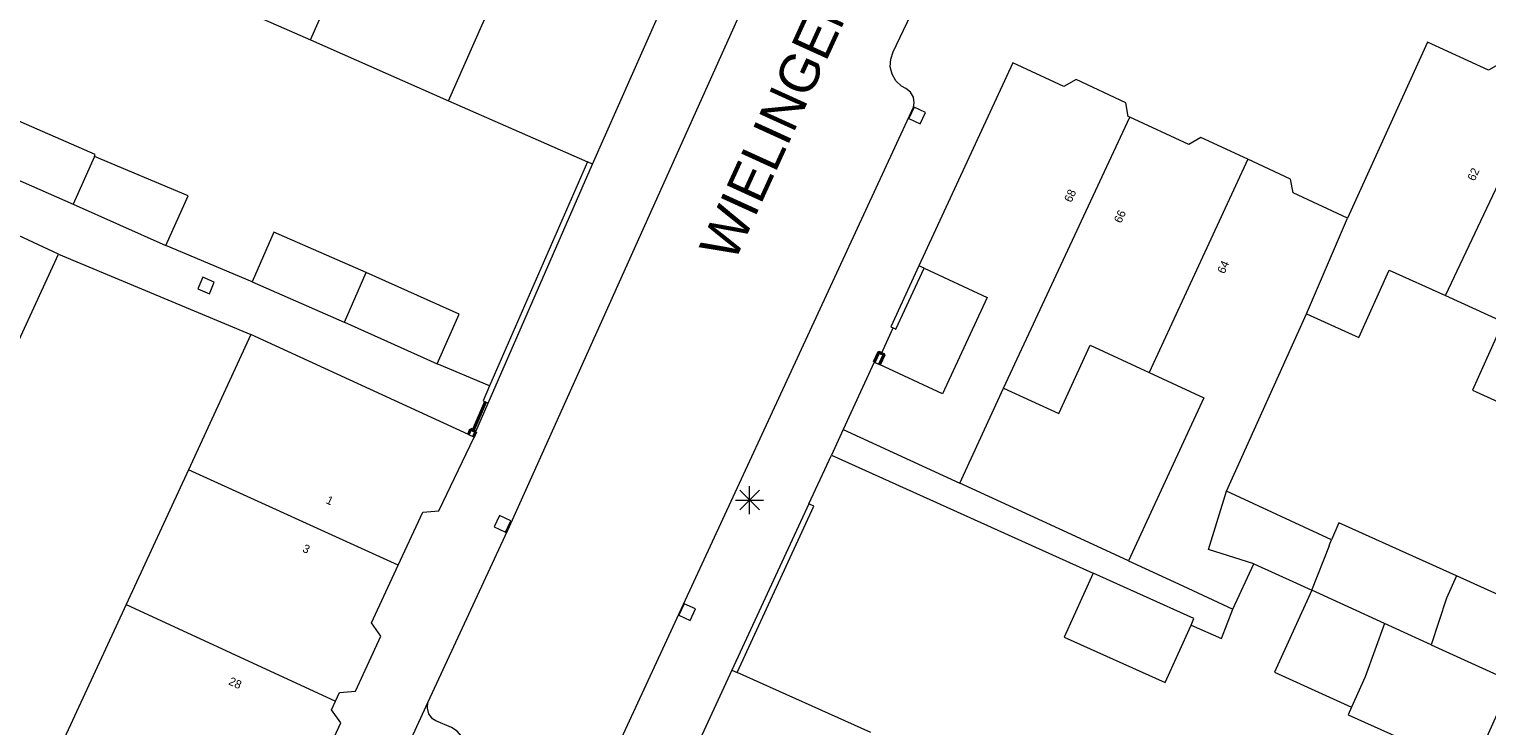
# Model space of a CAD drawing. Header units: metres. Extents: x 135779 to 137489, y 452643 to 455118.
# Tile 307 of 489: x 136389 to 136441, y 454157 to 454182. Entities that reach past the tile are written whole.
import ezdxf
from ezdxf.enums import TextEntityAlignment as Align

# ---------------------------------------------------------------- set-up
doc = ezdxf.new("R2010")
doc.units = ezdxf.units.M
doc.linetypes.add('DGN_Style_4', pattern=[89.853097, 44.898487, -22.449243, 0.056123, -22.449243])
for name, color, linetype, lineweight in [('KTop_NAR_Huisnummer (t)', 7, 'Continuous', 13), ('KTop_ORL_Weg_Straatnaam (t)', 7, 'Continuous', 13), ('KTop_PAL_Lichtmast', 40, 'Continuous', 13), ('KTop_PND_Grondvlaksituatie van BAG-pand [tachy]', 1, 'Continuous', 13), ('KTop_PND_Pandscheiding', 40, 'Continuous', 13), ('KTop_PUT_Kolk', 15, 'Continuous', 13), ('KTop_SHD_Hek (l)', 15, 'DGN_Style_4', 40), ('KTop_SHD_Muur', 15, 'Continuous', 13), ('KTop_SHD_Muur (l)', 15, 'Continuous', 40), ('KTop_WGD_Rijbaan_Lokale weg', 251, 'Continuous', 13), ('KTop_WGD_Voetpad', 251, 'Continuous', 13), ('KTop_WGD_Voetpad_achterpad', 251, 'Continuous', 13)]:
    doc.layers.add(name, color=color, linetype=linetype, lineweight=lineweight)
doc.styles.add('Style-ROVU', font='ROVU.shx')

# ---------------------------------------------------------------- blocks, each defined once
blk = doc.blocks.new('PAL_Lichtmast')
at = {"layer": 'KTop_PAL_Lichtmast'}
for p, q in [((-0.354, -0.354), (0.354, 0.354)), ((0.354, -0.354), (-0.354, 0.354)), ((0, -0.5), (0, 0.5)), ((-0.5, 0), (0.5, 0))]:
    blk.add_line(p, q, dxfattribs=at)
blk = doc.blocks.new('PUT_Kolk')
at = {"layer": 'KTop_PUT_Kolk', "flags": 128}
blk.add_lwpolyline([(0.225, -0.225), (0.225, 0.225), (-0.225, 0.225), (-0.225, -0.225), (0.225, -0.225)], dxfattribs=at)

msp = doc.modelspace()

# ---------------------------------------------------------------- linework, layer by layer
at = {"layer": 'KTop_PND_Grondvlaksituatie van BAG-pand [tachy]', "flags": 128}
for points in [[(136409.196, 454177.594), (136411.979, 454183.909), (136411.984, 454183.921), (136413.142, 454186.53), (136412.584, 454186.776)], [(136394.16, 454184.224), (136399.102, 454182.045)], [(136399.102, 454182.045), (136404.042, 454179.866)], [(136443.306, 454180.482), (136441.693, 454181.209), (136441.263, 454180.966), (136439.077, 454181.958), (136436.217, 454175.656)], [(136428.417, 454179.278), (136428.362, 454179.304), (136428.28, 454179.796), (136426.5, 454180.622), (136426.064, 454180.371), (136424.229, 454181.223), (136420.873, 454173.958)], [(136404.042, 454179.866), (136408.227, 454178.021), (136409.013, 454177.674)], [(136391.362, 454177.872), (136391.393, 454177.943), (136388.087, 454179.39), (136387.307, 454177.608)], [(136432.645, 454177.769), (136430.96, 454178.552), (136430.532, 454178.296), (136428.417, 454179.278)], [(136387.307, 454177.608), (136390.606, 454176.164), (136390.608, 454176.163)], [(136393.926, 454174.68), (136394.72, 454176.456), (136391.362, 454177.872)], [(136409.196, 454177.594), (136409.013, 454177.674)], [(136436.217, 454175.656), (136434.265, 454176.563), (136434.175, 454177.059), (136432.645, 454177.769)], [(136390.608, 454176.163), (136393.926, 454174.68)], [(136390.081, 454174.375), (136387.92, 454175.373), (136385.744, 454170.661)], [(136401.096, 454173.712), (136397.79, 454175.159), (136397.01, 454173.377)], [(136387.904, 454169.663), (136390.081, 454174.375)], [(136421.055, 454173.874), (136420.873, 454173.958)], [(136403.629, 454170.449), (136404.423, 454172.225), (136401.096, 454173.712)], [(136421.055, 454173.874), (136423.313, 454172.824), (136421.719, 454169.375), (136419.459, 454170.419)], [(136434.749, 454172.234), (136436.616, 454171.39), (136437.703, 454173.796), (136439.718, 454172.886)], [(136397.01, 454173.377), (136400.309, 454171.933), (136400.311, 454171.932)], [(136439.718, 454172.886), (136441.788, 454171.951), (136440.887, 454169.957), (136440.681, 454169.501), (136442.758, 454168.563)], [(136400.311, 454171.932), (136403.629, 454170.449)], [(136431.878, 454165.883), (136434.749, 454172.234)], [(136396.966, 454171.492), (136394.73, 454166.651)], [(136404.747, 454167.918), (136396.966, 454171.492)], [(136423.905, 454169.578), (136425.875, 454168.668), (136427.003, 454171.11), (136429.112, 454170.13)], [(136419.277, 454170.503), (136418.166, 454168.097)], [(136419.277, 454170.503), (136419.459, 454170.419)], [(136429.112, 454170.13), (136431.066, 454169.222), (136428.371, 454163.385)], [(136422.333, 454166.173), (136423.905, 454169.578)], [(136402.238, 454163.23), (136403.115, 454165.13), (136403.691, 454165.183), (136404.953, 454167.817), (136404.929, 454167.835)], [(136404.747, 454167.918), (136404.929, 454167.835)], [(136418.166, 454168.097), (136422.333, 454166.173)], [(136394.73, 454166.651), (136392.5, 454161.822)], [(136435.643, 454164.145), (136431.878, 454165.883)], [(136440.112, 454162.85), (136435.903, 454164.751), (136435.643, 454164.145)], [(136399.989, 454158.362), (136400.133, 454158.673), (136400.706, 454158.722), (136401.616, 454160.691), (136401.284, 454161.164), (136402.238, 454163.23)], [(136428.371, 454163.385), (136430.314, 454162.488), (136432.111, 454161.658)], [(136432.111, 454161.658), (136432.859, 454163.278)], [(136432.859, 454163.278), (136434.38, 454162.588), (136434.937, 454162.333)], [(136427.105, 454162.95), (136426.071, 454160.651), (136429.683, 454159.028), (136430.611, 454161.09)], [(136430.611, 454161.09), (136430.717, 454161.327), (136427.105, 454162.95)], [(136444.122, 454161.039), (136440.112, 454162.85)], [(136434.937, 454162.333), (136433.599, 454159.405), (136436.352, 454158.147)], [(136392.5, 454161.822), (136390.283, 454157.024)], [(136414.182, 454159.472), (136410.613, 454151.741), (136410.96, 454151.585), (136411.103, 454150.978), (136413.027, 454150.113), (136413.588, 454150.409), (136414.957, 454149.794), (136415.589, 454149.51)], [(136414.182, 454159.472), (136414.365, 454159.39)], [(136419.148, 454157.239), (136414.365, 454159.39)], [(136436.352, 454158.147), (136436.23, 454157.874), (136440.668, 454155.88), (136440.996, 454156.618), (136442.088, 454159.064)], [(136397.782, 454153.584), (136398.548, 454155.242), (136398.706, 454155.583), (136399.281, 454155.636), (136400.183, 454157.587), (136399.847, 454158.055), (136399.989, 454158.362)]]:
    msp.add_lwpolyline(points, dxfattribs=at)
at = {"layer": 'KTop_PND_Pandscheiding', "flags": 128}
for points in [[(136399.102, 454182.045), (136403.043, 454190.993)], [(136404.042, 454179.866), (136407.982, 454188.806)], [(136439.718, 454172.886), (136443.306, 454180.482)], [(136423.905, 454169.578), (136428.417, 454179.278)], [(136391.362, 454177.872), (136390.608, 454176.163)], [(136432.645, 454177.769), (136429.112, 454170.13)], [(136434.749, 454172.234), (136436.217, 454175.656)], [(136400.311, 454171.932), (136401.096, 454173.712)], [(136402.238, 454163.23), (136394.73, 454166.651)], [(136432.859, 454163.278), (136431.233, 454163.8), (136431.878, 454165.883)], [(136434.937, 454162.333), (136435.563, 454163.939), (136435.556, 454163.942), (136435.643, 454164.145)], [(136440.112, 454162.85), (136439.75, 454162.048), (136439.21, 454160.38)], [(136437.541, 454161.143), (136434.937, 454162.333)], [(136392.5, 454161.822), (136399.989, 454158.362)], [(136437.541, 454161.143), (136436.842, 454159.241), (136436.352, 454158.147)], [(136439.21, 454160.38), (136437.541, 454161.143)], [(136439.21, 454160.38), (136442.088, 454159.064)]]:
    msp.add_lwpolyline(points, dxfattribs=at)
at = {"layer": 'KTop_SHD_Hek (l)', "flags": 128}
msp.add_lwpolyline([(136405.364, 454169.078), (136404.918, 454168.061)], dxfattribs=at)
at = {"layer": 'KTop_SHD_Muur', "flags": 128}
for points in [[(136405.455, 454169.038), (136409.196, 454177.594)], [(136409.013, 454177.674), (136405.507, 454169.656)], [(136420.873, 454173.958), (136419.862, 454171.769), (136419.946, 454171.73)], [(136419.946, 454171.73), (136420.044, 454171.685), (136421.055, 454173.874)], [(136419.539, 454170.817), (136419.443, 454170.861), (136419.277, 454170.503)], [(136419.459, 454170.419), (136419.625, 454170.777), (136419.539, 454170.817)], [(136405.507, 454169.656), (136405.272, 454169.118), (136405.364, 454169.078), (136405.455, 454169.038)], [(136405.01, 454168.021), (136404.918, 454168.061), (136404.827, 454168.101), (136404.747, 454167.918)], [(136404.929, 454167.835), (136405.01, 454168.021)], [(136416.933, 454165.428), (136414.182, 454159.472)], [(136414.365, 454159.39), (136417.115, 454165.344), (136416.933, 454165.428)]]:
    msp.add_lwpolyline(points, dxfattribs=at)
at = {"layer": 'KTop_SHD_Muur (l)', "flags": 128}
for points in [[(136419.277, 454170.503), (136419.443, 454170.861), (136419.539, 454170.817)], [(136419.459, 454170.419), (136419.625, 454170.777), (136419.539, 454170.817)], [(136404.827, 454168.101), (136404.747, 454167.918)], [(136404.827, 454168.101), (136404.918, 454168.061)], [(136404.918, 454168.061), (136405.01, 454168.021)], [(136405.01, 454168.021), (136404.929, 454167.835)]]:
    msp.add_lwpolyline(points, dxfattribs=at)
at = {"layer": 'KTop_WGD_Rijbaan_Lokale weg', "flags": 128}
for points in [[(136412.699, 454190.876), (136413.494, 454190.503), (136413.526, 454190.488), (136414.019, 454190.218), (136414.469, 454189.88), (136414.867, 454189.483), (136415.204, 454189.032), (136415.474, 454188.539), (136415.671, 454188.012), (136415.792, 454187.463), (136415.834, 454186.902), (136415.795, 454186.341), (136415.678, 454185.791), (136415.526, 454185.377), (136415.484, 454185.263), (136414.942, 454184.046), (136406.213, 454164.603), (136403.3, 454158.332)], [(136409.41, 454155.255), (136420.674, 454179.631), (136420.706, 454179.79), (136420.677, 454179.994), (136420.572, 454180.173), (136420.408, 454180.298), (136420.249, 454180.389), (136420.049, 454180.578), (136419.911, 454180.817), (136419.848, 454181.085), (136419.863, 454181.36), (136419.957, 454181.619), (136420.82, 454183.444), (136421.25, 454184.123), (136421.687, 454184.564), (136422.125, 454184.918), (136422.346, 454185.041), (136422.849, 454185.255), (136423.379, 454185.393), (136423.923, 454185.453), (136424.47, 454185.433), (136425.008, 454185.333), (136425.526, 454185.156), (136425.656, 454185.108)], [(136404.538, 454156.414), (136404.601, 454156.636), (136404.591, 454156.879), (136404.503, 454157.106), (136404.347, 454157.293), (136404.139, 454157.42), (136403.58, 454157.657), (136403.468, 454157.737), (136403.338, 454157.91), (136403.28, 454158.117), (136403.3, 454158.332)]]:
    msp.add_lwpolyline(points, dxfattribs=at)
at = {"layer": 'KTop_WGD_Voetpad', "flags": 128}
for points in [[(136419.539, 454170.817), (136419.946, 454171.73)], [(136405.01, 454168.021), (136405.455, 454169.038)], [(136418.166, 454168.097), (136417.74, 454167.175)], [(136416.933, 454165.428), (136417.74, 454167.175)], [(136403.3, 454158.332), (136401.216, 454153.801), (136394.261, 454138.68), (136375.918, 454098.948), (136375.907, 454098.927), (136375.857, 454098.742), (136375.886, 454098.552), (136375.989, 454098.391), (136376.149, 454098.285), (136376.884, 454097.948), (136377.067, 454097.799), (136377.19, 454097.598), (136377.24, 454097.367), (136377.211, 454097.133)]]:
    msp.add_lwpolyline(points, dxfattribs=at)
at = {"layer": 'KTop_WGD_Voetpad_achterpad', "flags": 128}
for points in [[(136397.01, 454173.377), (136393.926, 454174.68)], [(136390.081, 454174.375), (136396.966, 454171.492)], [(136405.507, 454169.656), (136403.629, 454170.449)], [(136417.74, 454167.175), (136422.481, 454165.036), (136427.105, 454162.95)], [(136428.371, 454163.385), (136426.328, 454164.328), (136422.333, 454166.173)], [(136430.611, 454161.09), (136431.697, 454160.602), (136432.111, 454161.658)]]:
    msp.add_lwpolyline(points, dxfattribs=at)

# ---------------------------------------------------------------- block references
at = {"layer": 'KTop_PAL_Lichtmast'}
msp.add_blockref('PAL_Lichtmast', (136414.814, 454165.565), dxfattribs=at)
at = {"layer": 'KTop_PUT_Kolk'}
for p, rotation in [((136420.811, 454179.335), 155.1986311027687), ((136395.361, 454173.25), 67.09578455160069), ((136405.967, 454164.712), 335.0842260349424), ((136412.582, 454161.556), 155.1986310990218)]:
    msp.add_blockref('PUT_Kolk', p, dxfattribs=dict(at, rotation=rotation))

# ---------------------------------------------------------------- texts
at = {"layer": 'KTop_NAR_Huisnummer (t)', "style": 'Style-ROVU'}
for s, rotation, p in [('62', 65.7, (136440.808, 454177.435)), ('68', 65.7, (136426.375, 454176.668)), ('66', 65.7, (136428.157, 454175.925)), ('64', 65.7, (136431.853, 454174.114)), ('1', 335.2, (136399.892, 454165.507)), ('3', 335.2, (136399.05, 454163.77)), ('28', 335.2, (136396.608, 454158.922))]:
    msp.add_text(s, height=0.3, rotation=rotation, dxfattribs=at).set_placement(p, align=Align.MIDDLE_RIGHT)
at = {"layer": 'KTop_ORL_Weg_Straatnaam (t)', "style": 'Style-ROVU'}
msp.add_text('WIELINGENSTRAAT', height=1.4, rotation=65.4849, dxfattribs=at).set_placement((136414.258, 454174.034))

doc.saveas('drawing.dxf')
